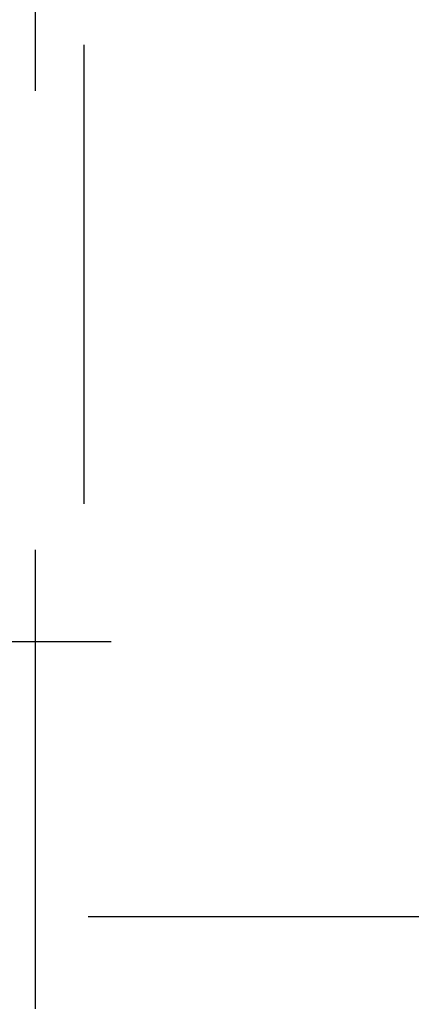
# Model space of a CAD drawing. Header units: inches. Extents: x 1907 to 2452, y -210 to -54.
# Tile 706 of 1056: x 2144.2009 to 2144.2863, y -177.4909 to -177.2763. Entities that reach past the tile are written whole.
import ezdxf

# ---------------------------------------------------------------- set-up
doc = ezdxf.new("R2010")
doc.units = ezdxf.units.IN
doc.header["$LTSCALE"] = 0.5
doc.header["$MEASUREMENT"] = 0
doc.linetypes.add('HIDDEN', pattern=[0.22499999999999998, 0.15, -0.075])
doc.layers.add('SID-M-H', color=4, linetype='HIDDEN')

msp = doc.modelspace()

# ---------------------------------------------------------------- linework, layer by layer
at = {"layer": 'SID-M-H'}
for p, q in [((2144.214886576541, -175.881832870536), (2144.214886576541, -177.411832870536)), ((2144.20440777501, -177.491832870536), (2144.20440777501, -177.081832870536)), ((2144.120886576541, -177.411832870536), (2146.808886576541, -177.411832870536)), ((2144.120886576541, -177.411832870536), (2146.808886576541, -177.411832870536)), ((2144.515838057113, -177.471832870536), (2144.115838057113, -177.471832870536))]:
    msp.add_line(p, q, dxfattribs=at)

doc.saveas('drawing.dxf')
